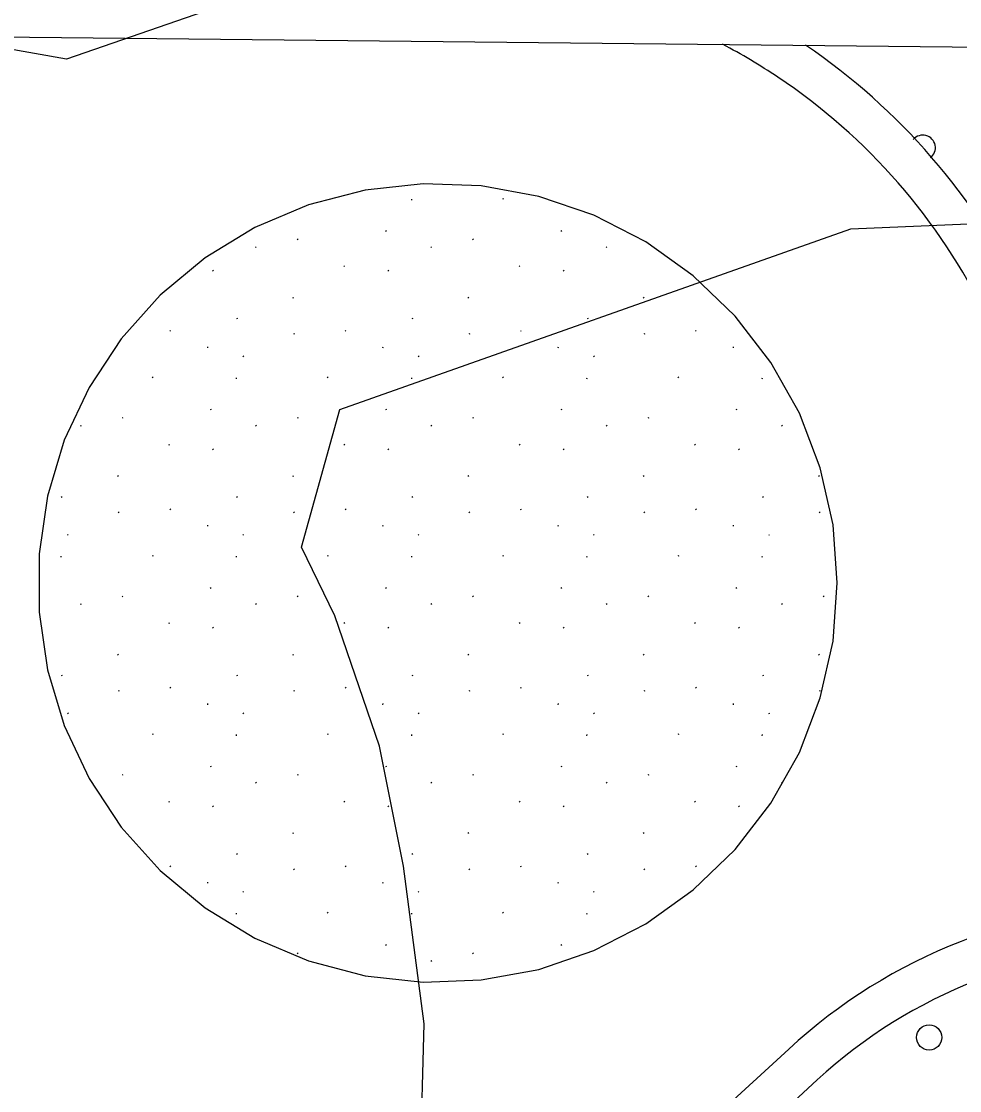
# Model space of a CAD drawing. Extents: x 419396 to 421519, y 4453567 to 4456767.
# Drawn here: x 420896.4 to 420941, y 4455647.3 to 4455698.1 of the extents above; entities that cross this region are included whole.
import ezdxf

# ---------------------------------------------------------------- set-up
doc = ezdxf.new("R2010")
doc.units = 0
for name, color, linetype in [('0_KADASTRO', 7, 'Continuous'), ('ADAKENARI1000', 7, 'Continuous'), ('KALDIRIM', 7, 'Continuous'), ('Level 33', 7, 'Continuous'), ('Level 41', 7, 'Continuous'), ('Y_Lejant', 7, 'Continuous')]:
    doc.layers.add(name, color=color, linetype=linetype)

msp = doc.modelspace()

# ---------------------------------------------------------------- linework, layer by layer
at = {"layer": '0_KADASTRO'}
msp.add_lwpolyline([(420807.99, 4455792.45), (420808.61, 4455796.21), (420817.35, 4455801.29), (420843.777, 4455774.274), (420901.388, 4455744.911), (420987.52, 4455704.59), (421008.472, 4455706.009), (421014.364, 4455704.875), (421050.07, 4455674.313), (421115.114, 4455613.565), (421140.573, 4455583.662), (421139.66, 4455582.9), (421053.87, 4455653.08), (421040.25, 4455664.69), (421012.71, 4455681.55), (420967.9, 4455703.19), (420952.61, 4455708.81), (420938.04, 4455708.6), (420926.01, 4455705.83), (420898.57, 4455696.34), (420892.48, 4455697.41), (420889.43, 4455699.76)], close=True, dxfattribs=at)
msp.add_lwpolyline([(420889.849, 4455182.58), (420910.449, 4455560.119), (420915.412, 4455643.953), (420915.577, 4455650.455), (420914.598, 4455657.957), (420913.457, 4455663.665), (420911.337, 4455669.862), (420909.752, 4455673.126), (420911.566, 4455679.673), (420935.859, 4455688.268), (420947.761, 4455688.766), (420960.081, 4455684.751), (420973.092, 4455678.471), (421003.122, 4455663.97), (421028.474, 4455648.453), (421040.228, 4455638.432), (421137.175, 4455559.091), (421140.509, 4455550.953), (421136.038, 4455509.502), (421128.218, 4455437.471), (421062.987, 4455307.75)], dxfattribs=at)
at = {"layer": 'ADAKENARI1000'}
msp.add_line((420927.217, 4455641.299), (420934.264, 4455647.783), dxfattribs=at)
for centre, radius, start, end in [((420916.264, 4455671.379), 31, 26.002, 55.7382), ((420950.632, 4455629.997), 24.172, 90.0666, 132.622)]:
    msp.add_arc(centre, radius, start, end, dxfattribs=at)
at = {"layer": 'KALDIRIM'}
msp.add_line((420925.863, 4455642.771), (420932.91, 4455649.255), dxfattribs=at)
msp.add_lwpolyline([(420935.219, 4455671.425), (420935.017, 4455674.191), (420934.414, 4455676.899), (420933.423, 4455679.49), (420932.065, 4455681.909), (420930.37, 4455684.104), (420928.373, 4455686.029), (420926.117, 4455687.643), (420923.65, 4455688.912), (420921.025, 4455689.807), (420918.298, 4455690.311), (420915.526, 4455690.412), (420912.768, 4455690.109), (420910.085, 4455689.407), (420907.532, 4455688.323), (420905.164, 4455686.878), (420903.032, 4455685.103), (420901.181, 4455683.037), (420899.651, 4455680.724), (420898.473, 4455678.212), (420897.674, 4455675.556), (420897.27, 4455672.812), (420897.27, 4455670.038), (420897.674, 4455667.294), (420898.473, 4455664.638), (420899.651, 4455662.126), (420901.181, 4455659.813), (420903.032, 4455657.747), (420905.164, 4455655.973), (420907.532, 4455654.528), (420910.085, 4455653.443), (420912.768, 4455652.741), (420915.526, 4455652.438), (420918.298, 4455652.539), (420921.025, 4455653.043), (420923.65, 4455653.938), (420926.117, 4455655.207), (420928.373, 4455656.821), (420930.37, 4455658.746), (420932.065, 4455660.941), (420933.423, 4455663.36), (420934.414, 4455665.951), (420935.017, 4455668.659)], close=True, dxfattribs=at)
for centre, radius, start, end in [((420916.264, 4455671.378), 29, 56.2175, 62.2414), ((420916.264, 4455671.379), 29, 26.002, 56.2175), ((420950.632, 4455629.997), 26.172, 90.0666, 132.622)]:
    msp.add_arc(centre, radius, start, end, dxfattribs=at)
at = {"layer": 'Level 33'}
msp.add_circle((420939.589, 4455649.807), 0.6, dxfattribs=at)
msp.add_arc((420939.284, 4455692.121), 0.6, 307.2165, 139.1633, dxfattribs=at)
at = {"layer": 'Level 41'}
for p, q in [((420914.988, 4455689.623), (420914.995, 4455689.674)), ((420919.355, 4455689.697), (420919.308, 4455689.674)), ((420913.786, 4455688.163), (420913.739, 4455688.14)), ((420922.118, 4455688.163), (420922.072, 4455688.14)), ((420907.57, 4455687.415), (420907.598, 4455687.371)), ((420909.595, 4455687.768), (420909.548, 4455687.745)), ((420915.902, 4455687.415), (420915.93, 4455687.371)), ((420917.927, 4455687.768), (420917.881, 4455687.745)), ((420924.234, 4455687.415), (420924.262, 4455687.371)), ((420905.524, 4455686.291), (420905.552, 4455686.247)), ((420911.767, 4455686.512), (420911.795, 4455686.468)), ((420913.856, 4455686.291), (420913.884, 4455686.247)), ((420920.099, 4455686.512), (420920.127, 4455686.468)), ((420922.188, 4455686.291), (420922.217, 4455686.247)), ((420909.331, 4455685.016), (420909.359, 4455684.972)), ((420917.663, 4455685.016), (420917.691, 4455684.972)), ((420925.996, 4455685.016), (420926.024, 4455684.972)), ((420906.71, 4455684.002), (420906.663, 4455683.979)), ((420915.042, 4455684.002), (420914.995, 4455683.979)), ((420923.374, 4455684.002), (420923.328, 4455683.979)), ((420903.489, 4455683.436), (420903.517, 4455683.393)), ((420909.413, 4455683.273), (420909.366, 4455683.25)), ((420911.822, 4455683.436), (420911.85, 4455683.393)), ((420917.745, 4455683.273), (420917.698, 4455683.25)), ((420920.154, 4455683.436), (420920.182, 4455683.393)), ((420926.077, 4455683.273), (420926.031, 4455683.25)), ((420928.486, 4455683.436), (420928.514, 4455683.393)), ((420905.289, 4455682.607), (420905.296, 4455682.659)), ((420906.962, 4455682.222), (420906.99, 4455682.178)), ((420913.621, 4455682.607), (420913.629, 4455682.659)), ((420915.295, 4455682.222), (420915.323, 4455682.178)), ((420921.953, 4455682.607), (420921.961, 4455682.659)), ((420923.627, 4455682.222), (420923.655, 4455682.178)), ((420930.286, 4455682.607), (420930.293, 4455682.659)), ((420902.69, 4455681.208), (420902.644, 4455681.185)), ((420906.656, 4455681.134), (420906.663, 4455681.185)), ((420911.023, 4455681.208), (420910.976, 4455681.185)), ((420914.988, 4455681.134), (420914.995, 4455681.185)), ((420919.355, 4455681.208), (420919.308, 4455681.185)), ((420923.32, 4455681.134), (420923.328, 4455681.185)), ((420927.687, 4455681.208), (420927.64, 4455681.185)), ((420931.652, 4455681.134), (420931.66, 4455681.185)), ((420905.454, 4455679.674), (420905.407, 4455679.651)), ((420913.786, 4455679.674), (420913.739, 4455679.651)), ((420922.118, 4455679.674), (420922.072, 4455679.651)), ((420930.451, 4455679.674), (420930.404, 4455679.651)), ((420901.263, 4455679.279), (420901.216, 4455679.256)), ((420909.595, 4455679.279), (420909.548, 4455679.256)), ((420917.927, 4455679.279), (420917.881, 4455679.256)), ((420926.26, 4455679.279), (420926.213, 4455679.256)), ((420899.237, 4455678.926), (420899.266, 4455678.882)), ((420907.57, 4455678.926), (420907.598, 4455678.882)), ((420915.902, 4455678.926), (420915.93, 4455678.882)), ((420924.234, 4455678.926), (420924.262, 4455678.882)), ((420932.566, 4455678.926), (420932.594, 4455678.882)), ((420903.435, 4455678.023), (420903.463, 4455677.979)), ((420905.524, 4455677.802), (420905.552, 4455677.759)), ((420911.767, 4455678.023), (420911.795, 4455677.979)), ((420913.856, 4455677.802), (420913.884, 4455677.759)), ((420920.099, 4455678.023), (420920.127, 4455677.979)), ((420922.188, 4455677.802), (420922.217, 4455677.759)), ((420928.432, 4455678.023), (420928.46, 4455677.979)), ((420930.521, 4455677.802), (420930.549, 4455677.759)), ((420900.999, 4455676.527), (420901.027, 4455676.483)), ((420909.331, 4455676.527), (420909.359, 4455676.483)), ((420917.663, 4455676.527), (420917.691, 4455676.483)), ((420925.996, 4455676.527), (420926.024, 4455676.483)), ((420934.328, 4455676.527), (420934.356, 4455676.483)), ((420898.378, 4455675.513), (420898.331, 4455675.49)), ((420906.71, 4455675.513), (420906.663, 4455675.49)), ((420915.042, 4455675.513), (420914.995, 4455675.49)), ((420923.374, 4455675.513), (420923.328, 4455675.49)), ((420931.707, 4455675.513), (420931.66, 4455675.49)), ((420901.081, 4455674.784), (420901.034, 4455674.761)), ((420903.489, 4455674.948), (420903.517, 4455674.904)), ((420909.413, 4455674.784), (420909.366, 4455674.761)), ((420911.822, 4455674.948), (420911.85, 4455674.904)), ((420917.745, 4455674.784), (420917.698, 4455674.761)), ((420920.154, 4455674.948), (420920.182, 4455674.904)), ((420926.077, 4455674.784), (420926.031, 4455674.761)), ((420928.486, 4455674.948), (420928.514, 4455674.904)), ((420934.41, 4455674.784), (420934.363, 4455674.761)), ((420905.289, 4455674.119), (420905.296, 4455674.17)), ((420913.621, 4455674.119), (420913.629, 4455674.17)), ((420921.953, 4455674.119), (420921.961, 4455674.17)), ((420930.286, 4455674.119), (420930.293, 4455674.17)), ((420898.63, 4455673.733), (420898.658, 4455673.689)), ((420906.962, 4455673.733), (420906.99, 4455673.689)), ((420915.295, 4455673.733), (420915.323, 4455673.689)), ((420923.627, 4455673.733), (420923.655, 4455673.689)), ((420931.959, 4455673.733), (420931.987, 4455673.689)), ((420898.323, 4455672.645), (420898.331, 4455672.696)), ((420902.69, 4455672.719), (420902.644, 4455672.696)), ((420906.656, 4455672.645), (420906.663, 4455672.696)), ((420911.023, 4455672.719), (420910.976, 4455672.696)), ((420914.988, 4455672.645), (420914.995, 4455672.696)), ((420919.355, 4455672.719), (420919.308, 4455672.696)), ((420923.32, 4455672.645), (420923.328, 4455672.696)), ((420927.687, 4455672.719), (420927.64, 4455672.696)), ((420931.652, 4455672.645), (420931.66, 4455672.696)), ((420905.454, 4455671.185), (420905.407, 4455671.162)), ((420913.786, 4455671.185), (420913.739, 4455671.162)), ((420922.118, 4455671.185), (420922.072, 4455671.162)), ((420930.451, 4455671.185), (420930.404, 4455671.162)), ((420901.263, 4455670.79), (420901.216, 4455670.767)), ((420909.595, 4455670.79), (420909.548, 4455670.767)), ((420917.927, 4455670.79), (420917.881, 4455670.767)), ((420926.26, 4455670.79), (420926.213, 4455670.767)), ((420934.592, 4455670.79), (420934.545, 4455670.767)), ((420899.237, 4455670.437), (420899.266, 4455670.394)), ((420907.57, 4455670.437), (420907.598, 4455670.394)), ((420915.902, 4455670.437), (420915.93, 4455670.394)), ((420924.234, 4455670.437), (420924.262, 4455670.394)), ((420932.566, 4455670.437), (420932.594, 4455670.394)), ((420903.435, 4455669.534), (420903.463, 4455669.49)), ((420911.767, 4455669.534), (420911.795, 4455669.49)), ((420920.099, 4455669.534), (420920.127, 4455669.49)), ((420928.432, 4455669.534), (420928.46, 4455669.49)), ((420905.524, 4455669.314), (420905.552, 4455669.27)), ((420913.856, 4455669.314), (420913.884, 4455669.27)), ((420922.188, 4455669.314), (420922.217, 4455669.27)), ((420930.521, 4455669.314), (420930.549, 4455669.27)), ((420900.999, 4455668.038), (420901.027, 4455667.994)), ((420909.331, 4455668.038), (420909.359, 4455667.994)), ((420917.663, 4455668.038), (420917.691, 4455667.994)), ((420925.996, 4455668.038), (420926.024, 4455667.994)), ((420934.328, 4455668.038), (420934.356, 4455667.994)), ((420898.378, 4455667.025), (420898.331, 4455667.002)), ((420906.71, 4455667.025), (420906.663, 4455667.002)), ((420915.042, 4455667.025), (420914.995, 4455667.002)), ((420923.374, 4455667.025), (420923.328, 4455667.002)), ((420931.707, 4455667.025), (420931.66, 4455667.002)), ((420903.489, 4455666.459), (420903.517, 4455666.415)), ((420911.822, 4455666.459), (420911.85, 4455666.415)), ((420920.154, 4455666.459), (420920.182, 4455666.415)), ((420928.486, 4455666.459), (420928.514, 4455666.415)), ((420901.081, 4455666.296), (420901.034, 4455666.273)), ((420909.413, 4455666.296), (420909.366, 4455666.273)), ((420917.745, 4455666.296), (420917.698, 4455666.273)), ((420926.077, 4455666.296), (420926.031, 4455666.273)), ((420934.41, 4455666.296), (420934.363, 4455666.273)), ((420905.289, 4455665.63), (420905.296, 4455665.681)), ((420913.621, 4455665.63), (420913.629, 4455665.681)), ((420921.953, 4455665.63), (420921.961, 4455665.681)), ((420930.286, 4455665.63), (420930.293, 4455665.681)), ((420898.63, 4455665.244), (420898.658, 4455665.2)), ((420906.962, 4455665.244), (420906.99, 4455665.2)), ((420915.295, 4455665.244), (420915.323, 4455665.2)), ((420923.627, 4455665.244), (420923.655, 4455665.2)), ((420931.959, 4455665.244), (420931.987, 4455665.2)), ((420902.69, 4455664.231), (420902.644, 4455664.208)), ((420906.656, 4455664.156), (420906.663, 4455664.208)), ((420911.023, 4455664.231), (420910.976, 4455664.208)), ((420914.988, 4455664.156), (420914.995, 4455664.208)), ((420919.355, 4455664.231), (420919.308, 4455664.208)), ((420923.32, 4455664.156), (420923.328, 4455664.208)), ((420927.687, 4455664.231), (420927.64, 4455664.208)), ((420931.652, 4455664.156), (420931.66, 4455664.208)), ((420905.454, 4455662.696), (420905.407, 4455662.674)), ((420913.786, 4455662.696), (420913.739, 4455662.674)), ((420922.118, 4455662.696), (420922.072, 4455662.674)), ((420930.451, 4455662.696), (420930.404, 4455662.674)), ((420901.263, 4455662.301), (420901.216, 4455662.279)), ((420907.57, 4455661.949), (420907.598, 4455661.905)), ((420909.595, 4455662.301), (420909.548, 4455662.279)), ((420915.902, 4455661.949), (420915.93, 4455661.905)), ((420917.927, 4455662.301), (420917.881, 4455662.279)), ((420924.234, 4455661.949), (420924.262, 4455661.905)), ((420926.26, 4455662.301), (420926.213, 4455662.279)), ((420932.566, 4455661.949), (420932.594, 4455661.905)), ((420903.435, 4455661.045), (420903.463, 4455661.002)), ((420911.767, 4455661.045), (420911.795, 4455661.002)), ((420920.099, 4455661.045), (420920.127, 4455661.002)), ((420928.432, 4455661.045), (420928.46, 4455661.002)), ((420905.524, 4455660.825), (420905.552, 4455660.781)), ((420913.856, 4455660.825), (420913.884, 4455660.781)), ((420922.188, 4455660.825), (420922.217, 4455660.781)), ((420930.521, 4455660.825), (420930.549, 4455660.781)), ((420909.331, 4455659.549), (420909.359, 4455659.506)), ((420917.663, 4455659.549), (420917.691, 4455659.506)), ((420925.996, 4455659.549), (420926.024, 4455659.506)), ((420906.71, 4455658.536), (420906.663, 4455658.513)), ((420915.042, 4455658.536), (420914.995, 4455658.513)), ((420923.374, 4455658.536), (420923.328, 4455658.513)), ((420903.489, 4455657.97), (420903.517, 4455657.926)), ((420909.413, 4455657.807), (420909.366, 4455657.784)), ((420911.822, 4455657.97), (420911.85, 4455657.926)), ((420917.745, 4455657.807), (420917.698, 4455657.784)), ((420920.154, 4455657.97), (420920.182, 4455657.926)), ((420926.077, 4455657.807), (420926.031, 4455657.784)), ((420928.486, 4455657.97), (420928.514, 4455657.926)), ((420905.289, 4455657.141), (420905.296, 4455657.192)), ((420913.621, 4455657.141), (420913.629, 4455657.192)), ((420921.953, 4455657.141), (420921.961, 4455657.192)), ((420906.962, 4455656.755), (420906.99, 4455656.712)), ((420915.295, 4455656.755), (420915.323, 4455656.712)), ((420923.627, 4455656.755), (420923.655, 4455656.712)), ((420906.656, 4455655.668), (420906.663, 4455655.719)), ((420911.023, 4455655.742), (420910.976, 4455655.719)), ((420914.988, 4455655.668), (420914.995, 4455655.719)), ((420919.355, 4455655.742), (420919.308, 4455655.719)), ((420923.32, 4455655.668), (420923.328, 4455655.719)), ((420909.595, 4455653.813), (420909.548, 4455653.79)), ((420913.786, 4455654.208), (420913.739, 4455654.185)), ((420917.927, 4455653.813), (420917.881, 4455653.79)), ((420922.118, 4455654.208), (420922.072, 4455654.185)), ((420915.902, 4455653.46), (420915.93, 4455653.416))]:
    msp.add_line(p, q, dxfattribs=at)
at = {"layer": 'Y_Lejant'}
msp.add_lwpolyline([(420209.761, 4455704.6), (421518.562, 4455690.86), (421518.562, 4454302.652), (420195.092, 4454316.542)], close=True, dxfattribs=at)

doc.saveas('drawing.dxf')
